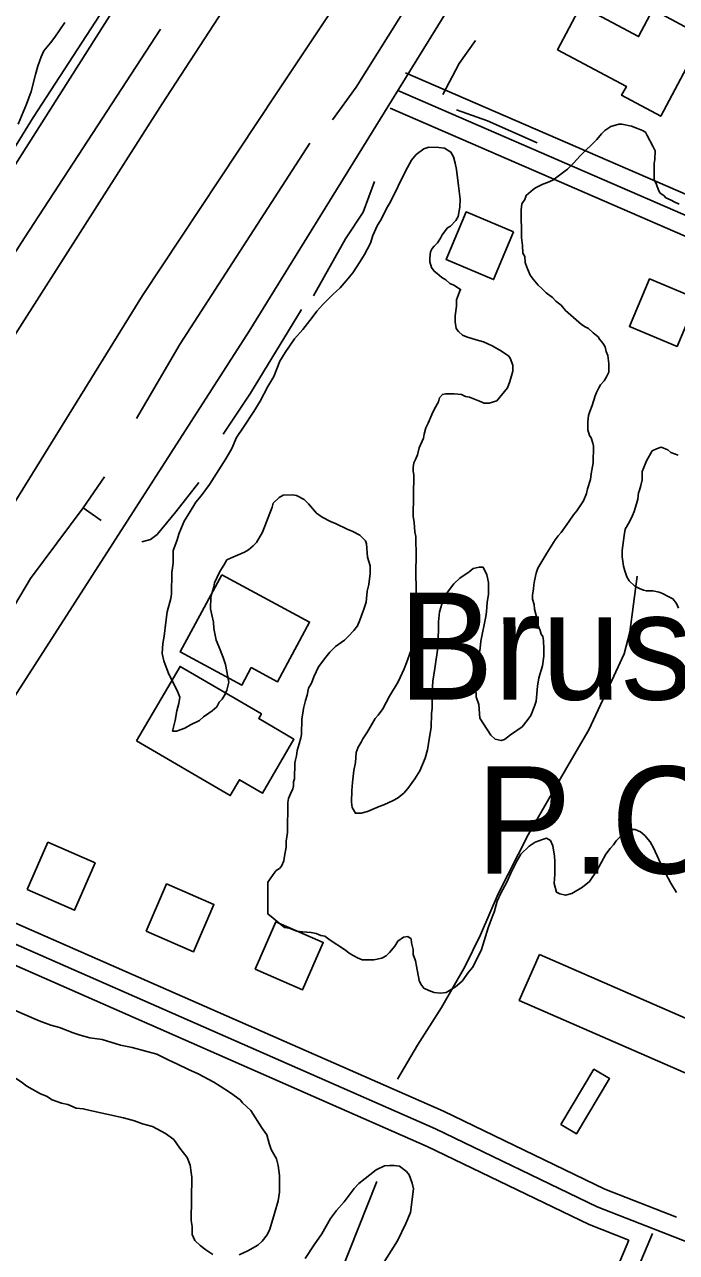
# Model space of a CAD drawing. Extents: x 3297735 to 3335592, y 670436 to 695807.
# Drawn here: x 3309705 to 3310210, y 687033 to 687985 of the extents above; entities that cross this region are included whole.
import ezdxf

# ---------------------------------------------------------------- set-up
doc = ezdxf.new("R2010")
doc.units = 0
for name, color, linetype in [('V-BLDG-IDEN', 7, 'Continuous'), ('V-BLDG-OTLN', 7, 'Continuous'), ('V-RAIL-TRAK', 7, 'Continuous'), ('V-ROAD-CNTR', 7, 'Continuous'), ('V-SITE-VEGE', 7, 'Continuous'), ('V-TOPO-SHOR', 7, 'Continuous')]:
    doc.layers.add(name, color=color, linetype=linetype)

msp = doc.modelspace()

# ---------------------------------------------------------------- linework, layer by layer
at = {"layer": 'V-BLDG-OTLN'}
for points in [[(3310136.36, 687999.05), (3310181.02, 687975.26), (3310192.13, 687996.12), (3310231.15, 687975.34), (3310198.22, 687913.51), (3310167.86, 687929.69), (3310171.54, 687936.6), (3310118.22, 687965)], [(3310084.15, 687823.8), (3310047.27, 687839.28), (3310031.79, 687802.4), (3310068.67, 687786.92)], [(3310226.31, 687771.91), (3310189.43, 687787.4), (3310173.95, 687750.52), (3310210.83, 687735.03)], [(3309857.89, 687558.03), (3309926.04, 687521.43), (3309901.18, 687475.14), (3309880.75, 687486.11), (3309873.51, 687472.63), (3309825.79, 687498.25)], [(3309791.85, 687429.36), (3309864.45, 687386.93), (3309871.65, 687399.25), (3309889.51, 687388.81), (3309913.91, 687430.55), (3309886.56, 687446.54), (3309888.67, 687450.16), (3309825.57, 687487.04)], [(3309707.14, 687314.1), (3309743.8, 687298.1), (3309759.79, 687334.76), (3309723.13, 687350.76)], [(3309799.23, 687281.8), (3309835.89, 687265.81), (3309851.88, 687302.47), (3309815.22, 687318.47)], [(3309883.94, 687252.39), (3309920.61, 687236.39), (3309936.6, 687273.06), (3309899.94, 687289.05)], [(3310104.16, 687263.86), (3310271.78, 687190.63), (3310256.16, 687154.88), (3310088.55, 687228.12)], [(3310120.79, 687131.86), (3310146.34, 687174.84), (3310158.37, 687167.69), (3310132.82, 687124.71)]]:
    msp.add_lwpolyline(points, close=True, dxfattribs=at)
at = {"layer": 'V-RAIL-TRAK'}
msp.add_lwpolyline([(3309629.67, 687768.94), (3309711.71, 687897.89), (3309796.01, 688030.83)], dxfattribs=at)
at = {"layer": 'V-ROAD-CNTR'}
for points in [[(3307989.69, 685203.47), (3308196.33, 685525.28), (3308404.74, 685852.9), (3308557.64, 686090.18), (3308674.92, 686277.04), (3308927.02, 686671.82), (3309096.38, 686945.44), (3309283.1, 687231.74), (3309430.31, 687466.73), (3309581.33, 687700.79), (3309711.76, 687912.52), (3309856.53, 688135.09), (3310066.71, 688463.19), (3310226.55, 688711.81), (3310415.56, 689013.68), (3310618.75, 689329.54), (3310778.78, 689588.01), (3310989.37, 689923.16), (3311166.12, 690197.76)], [(3308174.91, 685226.05), (3308263.49, 685367.6), (3308435.74, 685641.81), (3308647.04, 685964.7), (3308793.74, 686193.76), (3308928.86, 686412.79), (3309036.33, 686579.47), (3309149.02, 686751.13), (3309260.86, 686938.21), (3309393.91, 687135.01), (3309494.06, 687288.06), (3309584.66, 687440.31), (3309680.36, 687587.11), (3309796.47, 687774.43), (3309900.56, 687931.67), (3310011.06, 688097.26), (3310123.38, 688282.57), (3310236.92, 688466.85), (3310320.42, 688605.6), (3310625.8, 689078.42), (3310838.58, 689410.48), (3311062.62, 689765.66), (3311277.22, 690102.97)], [(3311173.21, 690061.53), (3311058.17, 689890.81), (3310859.09, 689563.87), (3310688.12, 689301.08), (3310537.72, 689070.35), (3310401.98, 688847.99), (3310269.36, 688635.51), (3310146.29, 688443.63), (3310031.2, 688268.15), (3309946.4, 688130.08), (3309811.62, 687923.07), (3309637.67, 687650.19)], [(3311312.84, 690002.19), (3311226.39, 689864.89), (3311068.1, 689620.48), (3310895.04, 689350.5), (3310760.37, 689139.43), (3310556.16, 688820.88), (3310469.93, 688683.7), (3310246.76, 688338.21), (3310082.32, 688075.86), (3309879.23, 687746.77), (3309683.2, 687442.38), (3309531.15, 687196.46), (3309314, 686854.65), (3309238.96, 686744.1), (3309102.92, 686531.89), (3308983.83, 686348.95), (3308876.74, 686179.24), (3308717.98, 685929.81), (3308580.85, 685718.42), (3308449.64, 685507.98), (3308374.14, 685384.16), (3308315.88, 685291.56)], [(3310000.41, 687947.22), (3310414.85, 687767.47), (3310738.63, 687627.3), (3310778.34, 687612)], [(3309994.44, 687933.46), (3310408.89, 687753.71), (3310732.96, 687613.41), (3310855.02, 687566.37), (3311098.96, 687460.07), (3311357.98, 687347.92)], [(3309988.47, 687919.7), (3310402.92, 687739.95), (3310727.28, 687599.53), (3310849.33, 687552.49), (3311092.98, 687446.31), (3311352.7, 687333.86), (3311387, 687322.87), (3311406.1, 687320.34), (3311450.54, 687340.57), (3311496.17, 687368.16), (3311519.52, 687382.44), (3311533.83, 687394.46), (3311557.84, 687419.09), (3311560.01, 687436.75), (3311550.71, 687464.42), (3311545.68, 687499.08)], [(3309455.76, 687384.79), (3309676.03, 687297.71), (3310029.81, 687142.27), (3310154.78, 687081.95), (3310210.34, 687060.19)], [(3309450.25, 687370.84), (3309670.26, 687283.86), (3310023.53, 687128.64), (3310148.78, 687068.19), (3310296.3, 687010.43), (3310522.6, 686905.45), (3310676.35, 686840.87), (3310779.44, 686800.24), (3310920.39, 686733.44), (3311202.31, 686611.37), (3311427.53, 686516.36), (3311667.78, 686410.76), (3311835.49, 686336.4), (3311953.24, 686294.99), (3312085.09, 686235.33), (3312182.55, 686190.38), (3312224.52, 686164.74)], [(3309444.73, 687356.89), (3309664.48, 687270.02), (3310017.25, 687115.02), (3310142.78, 687054.43), (3310173.42, 687042.43)], [(3311792.39, 685709.45), (3311558.05, 685813.76), (3311257.68, 685936.45), (3310970.29, 686068.82), (3310764.94, 686155.01), (3310514.73, 686270), (3310272.04, 686376.35), (3310099.79, 686451.97), (3309986.28, 686499.79), (3309973.1, 686506.89), (3309957.22, 686530.8), (3309957.71, 686546.5), (3309967.38, 686575.63), (3310094.08, 686854.28), (3310173.42, 687042.43)], [(3311798.49, 685723.15), (3311563.94, 685827.56), (3311263.65, 685950.21), (3310976.33, 686082.56), (3310770.98, 686168.74), (3310520.88, 686283.69), (3310278.06, 686390.09), (3310105.72, 686465.75), (3309992.76, 686513.34), (3309983.52, 686518.31), (3309972.36, 686535.12), (3309972.64, 686543.85), (3309981.36, 686570.15), (3310107.82, 686848.26), (3310191.8, 687047.42)]]:
    msp.add_lwpolyline(points, dxfattribs=at)
at = {"layer": 'V-SITE-VEGE'}
for points in [[(3309736.38, 687986.04), (3309728.51, 687974.69), (3309725.26, 687970.47), (3309720.12, 687964.14), (3309717.93, 687959.64), (3309715.44, 687952.22), (3309713.49, 687945.85), (3309710.12, 687932.58), (3309706.53, 687922.77), (3309700.2, 687907.41)], [(3310157.99, 687721.74), (3310157.18, 687728.03), (3310155.87, 687731.18), (3310155.02, 687734.78), (3310153.26, 687737.49), (3310150.61, 687740.67), (3310149.74, 687742.47), (3310145.75, 687745.66), (3310142.2, 687748.84), (3310139.53, 687750.22), (3310136.86, 687752.05), (3310124.45, 687762.98), (3310120.92, 687767.05), (3310116.92, 687770.24), (3310114.27, 687772.97), (3310109.39, 687776.62), (3310106.29, 687779.8), (3310103.18, 687782.53), (3310099.21, 687787.06), (3310097.01, 687790.23), (3310094.4, 687796.54), (3310093.1, 687800.15), (3310092.71, 687804.63), (3310091.4, 687807.34), (3310091.03, 687813.17), (3310090.21, 687819.46), (3310090.05, 687840.98), (3310090.55, 687845.46), (3310092.84, 687849.02), (3310093.78, 687852.14), (3310099.21, 687856.56), (3310101.03, 687857.88), (3310106.89, 687860.94), (3310110.5, 687862.24), (3310114.56, 687863.98), (3310125.87, 687872.35), (3310130.41, 687876.78), (3310136.33, 687883.42), (3310148.59, 687895.37), (3310152.23, 687899.81), (3310154.96, 687902.46), (3310159.48, 687905.54), (3310165.78, 687907.25), (3310168.02, 687907.22), (3310175.62, 687905.78), (3310180.08, 687903.93), (3310184.1, 687902.53), (3310186.32, 687901.16), (3310187.63, 687898.45), (3310192.01, 687890.32), (3310193.76, 687886.71), (3310193.67, 687879.99), (3310193.18, 687876.86), (3310193.02, 687864.31), (3310194.77, 687860.69), (3310196.5, 687856.19), (3310197.82, 687853.93), (3310200.48, 687852.1), (3310202.25, 687850.29), (3310206.26, 687848.44), (3310208.49, 687847.07), (3310212.5, 687845.22)], [(3309875.43, 687575.66), (3309866.41, 687571.74), (3309861.9, 687569.56), (3309859.61, 687565.56), (3309856.41, 687560.66), (3309852.25, 687551.75), (3309851.77, 687548.62), (3309849.43, 687541.03), (3309849.3, 687531.61), (3309850.14, 687527.12), (3309851.41, 687521.28), (3309851.79, 687516.34), (3309853.47, 687507.35), (3309855.65, 687502.39), (3309859.12, 687493.83), (3309860.85, 687488.42), (3309863.36, 687474.94), (3309861.94, 687468.68), (3309860.55, 687465.56), (3309858.26, 687461.56), (3309855.99, 687459.34), (3309854.15, 687455.78), (3309850.52, 687452.69), (3309847.81, 687450.93), (3309843.73, 687447.85), (3309840.56, 687445.2), (3309833.79, 687441.7), (3309829.27, 687439.07), (3309822.97, 687436.91), (3309819.83, 687436.95), (3309821.73, 687444.99), (3309823.17, 687452.6), (3309824.59, 687458.41), (3309825.55, 687463.33), (3309823.37, 687468.29), (3309819, 687476.86), (3309816.38, 687482.28), (3309812.91, 687491.29), (3309811.64, 687497.13), (3309812.19, 687504.75), (3309813.16, 687510.56), (3309814.65, 687521.3), (3309815.65, 687529.36), (3309818.47, 687539.64), (3309818.96, 687543.22), (3309819.18, 687559.8), (3309820.17, 687566.97), (3309820.3, 687576.83), (3309823.09, 687584.41), (3309824.96, 687590.21), (3309828.66, 687599.58), (3309832.78, 687605.81), (3309837.82, 687614.26), (3309841.92, 687619.14), (3309848.31, 687628.02), (3309861.13, 687648.03), (3309865.71, 687656.04), (3309869.41, 687664.51), (3309874.9, 687672.51), (3309882.67, 687684.52), (3309887.71, 687692.52), (3309893.69, 687704.1), (3309898.27, 687711.66), (3309902.91, 687723.7), (3309907.03, 687730.38), (3309914.34, 687741.04), (3309920.71, 687748.13), (3309928.01, 687757.45), (3309931.66, 687762.34), (3309936.21, 687767.66), (3309943.93, 687775.18), (3309949.82, 687780.48), (3309954.38, 687785.81), (3309959.39, 687792.02), (3309965.33, 687800.91), (3309968.54, 687806.25), (3309973.14, 687815.15), (3309975.01, 687820.96), (3309978.7, 687828.98), (3309981.45, 687833.43), (3309985.59, 687841.89), (3309988.8, 687847.23), (3310000.32, 687870.84), (3310004.91, 687879.3), (3310008.56, 687883.74), (3310014.44, 687888.14), (3310018.49, 687889.44), (3310026.11, 687889.34), (3310030.59, 687888.83), (3310035.48, 687885.63), (3310037.67, 687882.01), (3310038.96, 687877.07), (3310039.79, 687872.12), (3310041.42, 687859.55), (3310042.63, 687849.22), (3310042.55, 687842.94), (3310041.11, 687835.79), (3310039.27, 687832.68), (3310035.18, 687828.25), (3310032.92, 687826.93), (3310028.82, 687821.6)], [(3310028.82, 687821.6), (3310027.44, 687818.93), (3310025.15, 687815.37), (3310022.43, 687812.72), (3310021.06, 687810.94), (3310019.68, 687808.27), (3310019.17, 687803.35), (3310019.13, 687800.66), (3310020.42, 687796.16), (3310022.62, 687793.44), (3310024.84, 687791.61), (3310028.39, 687788.43), (3310031.5, 687786.6), (3310034.6, 687783.87), (3310037.73, 687782.48), (3310043.06, 687779.27), (3310042.15, 687777.49), (3310039.82, 687771.25), (3310039.76, 687766.32), (3310038.76, 687758.71), (3310038.71, 687754.22), (3310039.53, 687748.83), (3310041.3, 687746.57), (3310044.4, 687743.84), (3310047.52, 687742.45), (3310055.11, 687740.11), (3310060.92, 687738.69), (3310067.6, 687735.46), (3310073.39, 687732.25), (3310080.06, 687727.68), (3310081.38, 687725.87), (3310083.55, 687720.46), (3310083.49, 687715.98), (3310081.15, 687707.94), (3310079.29, 687703.03), (3310071.08, 687692.83), (3310065.23, 687691.11), (3310061.2, 687691.16), (3310057.63, 687692.55), (3310050.05, 687695.79), (3310046.92, 687696.28), (3310043.8, 687697.67), (3310037.98, 687698.19), (3310031.25, 687698.28), (3310029.01, 687697.86), (3310026.73, 687695.2), (3310025.79, 687692.07), (3310022.58, 687686.28), (3310020.73, 687682.27), (3310017.96, 687675.58), (3310016.12, 687672.02), (3310014.71, 687667.11), (3310014.22, 687663.98), (3310010.98, 687656.4), (3310009.57, 687651.03), (3310008.18, 687647.47), (3310006.79, 687644.79), (3310006.3, 687641.21), (3310006.27, 687638.52), (3310006.67, 687635.38), (3310006.26, 687603.56), (3310007.09, 687598.61), (3310007.45, 687591.43), (3310008.3, 687587.83), (3310008.24, 687583.35), (3310008.6, 687576.17), (3310008.35, 687557.35), (3310008.69, 687549.27), (3310008.46, 687530.89), (3310007.91, 687523.73), (3310007.86, 687519.24), (3310007.32, 687512.53), (3310006.35, 687507.16), (3310004.46, 687499.11), (3310001.2, 687489.74), (3309999.34, 687485.28), (3309994.73, 687475.03), (3309987.86, 687463.91), (3309982.8, 687454.11), (3309979.15, 687449.23), (3309976.87, 687446.57), (3309971.83, 687438.11), (3309970.45, 687435.44), (3309967.26, 687431), (3309965.88, 687428.33), (3309963.58, 687424.32), (3309962.19, 687420.31), (3309961.64, 687412.69), (3309960.21, 687406.43), (3309959.19, 687397.03), (3309958.66, 687390.76), (3309958.55, 687381.79), (3309958.94, 687377.75), (3309961.57, 687373.23), (3309966.06, 687373.18), (3309971, 687374.46), (3309980.02, 687378.38), (3309983.63, 687379.67), (3309990.85, 687383.17), (3309994.01, 687384.92), (3309998.99, 687388.89)], [(3309998.99, 687388.89), (3310002.17, 687392.44), (3310007.65, 687399.99), (3310011.32, 687406.22), (3310015.48, 687416.03), (3310017.35, 687422.28), (3310018.83, 687432.12), (3310020.27, 687439.73), (3310020.41, 687450.48), (3310020.91, 687454.51), (3310021.08, 687467.07), (3310021.64, 687475.58), (3310023.11, 687485.42), (3310025.58, 687503.32), (3310025.82, 687521.7), (3310026.82, 687529.31), (3310029.63, 687538.69), (3310032.84, 687544.47), (3310037.86, 687551.14), (3310042.4, 687555.56), (3310049.64, 687560.4), (3310052.81, 687563.05), (3310057.31, 687563.88), (3310060.44, 687563.84), (3310063.5, 687557.97), (3310064.77, 687552.13), (3310064.65, 687542.72), (3310063.68, 687536.9), (3310063.13, 687529.29), (3310062.64, 687525.71), (3310058.8, 687506.48), (3310058.28, 687501.1), (3310056.35, 687489.92), (3310055.35, 687482.76), (3310054.35, 687474.26), (3310054.75, 687470.66), (3310055.1, 687463.48), (3310057.27, 687457.63), (3310058.03, 687446.86), (3310066.38, 687433.75), (3310069.92, 687430.56), (3310074.39, 687429.61), (3310077.09, 687430.47), (3310081.62, 687434), (3310090.67, 687440.16), (3310094.77, 687445.03), (3310097.51, 687449.03), (3310100.29, 687456.17), (3310101.69, 687460.19), (3310102.74, 687471.83), (3310103.71, 687478.1), (3310106.53, 687487.47), (3310107.52, 687495.08), (3310107.59, 687500.46), (3310107.23, 687507.19), (3310106.82, 687510.34), (3310105.5, 687512.15), (3310104.64, 687514.85), (3310103.34, 687518), (3310102.52, 687523.84), (3310101.66, 687526.55), (3310100.38, 687531.49), (3310099.97, 687535.08), (3310098.68, 687539.14), (3310098.72, 687542.27), (3310099.68, 687547.19), (3310099.72, 687550.33), (3310100.21, 687553.46), (3310101.63, 687559.27), (3310103.03, 687563.29), (3310109.9, 687574.86), (3310116.31, 687585.09), (3310118.6, 687588.2), (3310120.87, 687590.86), (3310123.6, 687594.41), (3310127.27, 687599.74), (3310130.46, 687604.63), (3310133.2, 687607.73), (3310138.23, 687615.29), (3310140.54, 687621.09), (3310141.49, 687624.66), (3310143.82, 687631.81), (3310144.33, 687636.28), (3310145.78, 687644.78), (3310145.95, 687657.78), (3310145.53, 687660.03), (3310144.24, 687664.08), (3310142.92, 687665.89), (3310141.63, 687670.39), (3310141.71, 687676.67), (3310142.23, 687681.59), (3310143.16, 687684.72), (3310145.02, 687689.18), (3310147.35, 687696.77), (3310148.29, 687699.45), (3310150.12, 687703.01), (3310151.5, 687705.23), (3310154.23, 687708.34), (3310156.06, 687711.45), (3310157.9, 687715.01), (3310157.99, 687721.74)], [(3310211.77, 687650.65), (3310205.97, 687652.96), (3310203.75, 687654.79), (3310198.4, 687657.1), (3310194.8, 687655.8), (3310191.63, 687654.05), (3310187.05, 687646.49), (3310185.19, 687641.13), (3310183.8, 687638.01), (3310183.72, 687631.74), (3310182.77, 687627.26), (3310181.82, 687623.69), (3310180.9, 687621.46), (3310180.38, 687616.54), (3310179.44, 687612.96), (3310177.58, 687607.16), (3310176.19, 687604.04), (3310173.89, 687599.13), (3310170.67, 687593.35), (3310169.71, 687588.43), (3310168.21, 687576.79), (3310168.15, 687571.86), (3310169.4, 687564.67), (3310170.25, 687561.07), (3310171.99, 687556.57), (3310173.74, 687553.4), (3310178.17, 687549.31), (3310181.73, 687547.47), (3310184.85, 687546.09), (3310187.09, 687545.61), (3310192.02, 687545.55), (3310196.94, 687544.58), (3310199.62, 687543.65), (3310204.51, 687540.9), (3310207.63, 687539.51), (3310210.27, 687535.89), (3310212.02, 687532.28)], [(3310008.91, 687254.71), (3310008.06, 687258.75), (3310006.33, 687263.71), (3310006.38, 687267.74), (3310005.1, 687272.69), (3310004.69, 687275.83), (3310002.03, 687277.66), (3309998.89, 687277.26), (3309994.36, 687274.18), (3309992.07, 687270.17), (3309987.97, 687265.29), (3309985.24, 687262.64), (3309982.08, 687260.88), (3309975.79, 687259.62), (3309966.83, 687259.74), (3309963.26, 687261.13), (3309957.47, 687264.34), (3309953.03, 687267.54), (3309941.92, 687274.86), (3309937.92, 687278.05), (3309934.79, 687278.54), (3309931.22, 687279.93), (3309927.2, 687280.88), (3309920.48, 687281.41), (3309916, 687281.92), (3309910.2, 687284.23), (3309906.62, 687284.73), (3309900.85, 687289.29), (3309897.75, 687292.02), (3309893.76, 687295.21), (3309893.63, 687319.87), (3309895, 687321.64), (3309897.74, 687325.64), (3309900.02, 687328.75), (3309902.73, 687330.51), (3309904.1, 687332.29), (3309905.95, 687336.3), (3309906.44, 687339.88), (3309907.88, 687347.03), (3309907.94, 687351.52), (3309908.92, 687358.23), (3309909.23, 687381.54), (3309909.71, 687384.67), (3309911.11, 687388.24), (3309912.95, 687392.25), (3309913.43, 687394.48), (3309913.47, 687397.62), (3309914.4, 687399.85), (3309914.55, 687411.95), (3309915.04, 687414.64), (3309915.97, 687417.77), (3309916.47, 687421.8), (3309917.89, 687427.16), (3309919.29, 687431.62), (3309919.77, 687434.31), (3309919.93, 687446.41), (3309920.89, 687450.88), (3309921.38, 687454.46), (3309922.81, 687460.72), (3309924.21, 687464.74), (3309925.17, 687470.1), (3309927.46, 687474.11), (3309929.32, 687479.02), (3309933.01, 687486.59), (3309938.48, 687494.14), (3309941.68, 687498.14), (3309946.21, 687502.56), (3309953, 687507.4), (3309956.18, 687510.5), (3309960.27, 687514.93), (3309963.01, 687518.48), (3309964.86, 687522.94), (3309968.11, 687531.42), (3309969.97, 687536.77), (3309970.53, 687545.29), (3309971.95, 687550.65), (3309972.95, 687559.15), (3309973.03, 687564.98), (3309970.88, 687571.73), (3309970.11, 687582.05), (3309969.25, 687584.31), (3309964.82, 687588.85), (3309959.48, 687591.61), (3309955.02, 687593.46), (3309946.55, 687597.6), (3309942.1, 687599.45), (3309935.86, 687602.68), (3309931.42, 687605.87), (3309925.24, 687613.12), (3309921.69, 687616.31), (3309915.9, 687619.52), (3309912.77, 687620.01), (3309905.59, 687619.66), (3309902.43, 687617.9), (3309897.89, 687613.48), (3309896.95, 687610.35), (3309889.53, 687591.17), (3309884.94, 687583.16), (3309882.22, 687580.51), (3309878.59, 687577.41), (3309875.43, 687575.66)], [(3310210.5, 687311.72), (3310206.11, 687318.95), (3310199.55, 687331.14), (3310192.57, 687346.47), (3310189.94, 687350.99), (3310185.97, 687355.97), (3310182.42, 687358.71), (3310178.41, 687360.56), (3310176.17, 687360.59), (3310171.2, 687357.96), (3310167.59, 687355.77), (3310163.5, 687351.79), (3310161.66, 687348.67), (3310158.94, 687346.01), (3310155.74, 687341.57), (3310148.86, 687329.11), (3310142.91, 687320.22), (3310137.47, 687315.81), (3310129.34, 687310.98), (3310124.39, 687309.7), (3310119.92, 687310.66), (3310117.25, 687312.03), (3310115.54, 687318.78), (3310116.09, 687325.95), (3310116.21, 687335.81), (3310115.82, 687339.85), (3310114.58, 687347.94), (3310112.84, 687351.99), (3310109.72, 687353.83), (3310106.57, 687352.97), (3310100.72, 687350.81), (3310096.2, 687347.72), (3310089.84, 687341.53), (3310086.63, 687336.19), (3310082.02, 687326.84), (3310078.79, 687319.71), (3310074.2, 687311.25), (3310071.43, 687305.01), (3310069.08, 687296.52), (3310067.69, 687293.4), (3310064.44, 687284.47), (3310059.29, 687267.5), (3310056.52, 687261.71), (3310052.38, 687253.7), (3310049.2, 687250.15), (3310044.17, 687243.04), (3310039.18, 687238.62), (3310031.95, 687234.23), (3310027.46, 687233.84), (3310022.54, 687234.35), (3310018.52, 687235.75), (3310014.51, 687237.6), (3310012.31, 687240.77), (3310011, 687243.47), (3310008.91, 687254.71)], [(3309697.31, 687220.65), (3309716.48, 687212.33), (3309725.41, 687209.07), (3309732.11, 687207.19), (3309742.81, 687203.02), (3309748.17, 687201.16), (3309755.77, 687199.26), (3309765.16, 687197.8), (3309779.46, 687193.58), (3309788.4, 687191.67), (3309807.61, 687186.48), (3309816.96, 687181.88), (3309823.2, 687179.11), (3309832.11, 687174.51), (3309839.69, 687171.27), (3309851.71, 687164.84), (3309856.6, 687161.64), (3309864.61, 687156.6), (3309872.16, 687151.12), (3309873.92, 687148.86), (3309880.57, 687142.94), (3309888.91, 687129.38), (3309892.88, 687123.95), (3309894.58, 687117.21), (3309896.32, 687112.7), (3309900.26, 687105.48), (3309901.53, 687100.08), (3309902.78, 687092.44), (3309902.61, 687079.44), (3309901.63, 687072.73), (3309898.81, 687062.9), (3309895.07, 687050.84), (3309893.21, 687046.39), (3309889.12, 687041.51), (3309885.94, 687038.41), (3309878.26, 687034.03), (3309871.5, 687030.98)], [(3309804.19, 687130.49), (3309796.59, 687132.38), (3309790.35, 687134.7), (3309781.86, 687137.05), (3309755.93, 687142.77), (3309750.57, 687144.18), (3309745.19, 687144.7), (3309738.5, 687147.48), (3309733.59, 687148.44), (3309726.45, 687151.22), (3309722, 687153.97), (3309717.54, 687155.82), (3309710.86, 687159.49), (3309706.86, 687161.79), (3309702.42, 687164.98), (3309698.86, 687167.27), (3309691.73, 687170.95), (3309685.92, 687171.92), (3309679.66, 687173.35), (3309674.26, 687172.08)], [(3309850.88, 687031.24), (3309845.54, 687034.9), (3309841.1, 687038.09), (3309837.12, 687042.18), (3309834.94, 687046.69), (3309835.02, 687052.97), (3309834.18, 687057.46), (3309834.61, 687091.08), (3309834.21, 687094.68), (3309833.39, 687100.52), (3309831.23, 687106.37), (3309825.49, 687113.62), (3309820.65, 687120.41), (3309814.43, 687124.97), (3309804.19, 687130.49)], [(3309922.57, 687028.07), (3309929.43, 687038.74), (3309935.37, 687047.18), (3309942.25, 687059.2), (3309946.82, 687065.42), (3309952.73, 687072.07), (3309955.92, 687076.06), (3309960.49, 687082.28), (3309964.12, 687086.26), (3309977.71, 687096.85), (3309984.03, 687099.9), (3309988.07, 687100.3), (3309991.65, 687100.25), (3309995.68, 687099.75), (3310001.01, 687095.65), (3310003.21, 687092.93), (3310005.38, 687086.63), (3310006.66, 687082.12), (3310004.18, 687063.77), (3310000.48, 687055.3), (3309994.04, 687041.94), (3309978.02, 687016.59)]]:
    msp.add_lwpolyline(points, dxfattribs=at)
at = {"layer": 'V-TOPO-SHOR'}
for q in [(3309767.15, 687634.07), (3309764.35, 687600.03)]:
    msp.add_line((3309750.44, 687609.95), q, dxfattribs=at)
for points in [[(3309943.7, 687910.67), (3309962.12, 687935.94), (3310029.6, 688043.81), (3310031.06, 688046.12)], [(3309667, 687760.34), (3309705.01, 687819.11), (3309810.5, 687981.08)], [(3310029.19, 687930.25), (3310041.99, 687954.42), (3310054.56, 687972.13)], [(3310102.36, 687892.89), (3310064, 687909.8), (3310039.8, 687918.53)], [(3309791.73, 687679.27), (3309825.7, 687736.95), (3309926.09, 687892.69)], [(3309928.96, 687774.36), (3309953.79, 687818.38), (3309967.44, 687839.11), (3309976.23, 687862.98)], [(3309859.08, 687667.09), (3309880.29, 687698.88), (3309919.61, 687763.61)], [(3309795.99, 687583.7), (3309802.7, 687585.28), (3309807.77, 687589.4), (3309822.22, 687606.78), (3309840.2, 687629.69)], [(3309581.24, 687338.56), (3309628.33, 687418.3), (3309709.57, 687555.27), (3309750.44, 687609.95)], [(3309994.16, 687167), (3310009.56, 687193.56), (3310028.34, 687222.6), (3310046.32, 687254.15), (3310058.36, 687279.09), (3310072.15, 687310.7), (3310095.33, 687356.4), (3310125.28, 687408.71), (3310142.39, 687437.77), (3310158.74, 687472.69), (3310169.93, 687496.8), (3310174.33, 687513.47), (3310179.91, 687556.9)], [(3309762.65, 686586.49), (3309770.23, 686606.11), (3309784.06, 686640.22), (3309821.24, 686734.27), (3309851.3, 686794.1), (3309865.85, 686819.84), (3309884.85, 686865.6), (3309935.71, 686981.22), (3309978.08, 687087.74)]]:
    msp.add_lwpolyline(points, dxfattribs=at)

# ---------------------------------------------------------------- texts
at = {"layer": 'V-BLDG-IDEN'}
for s, p in [('Brusly', (3309994.72, 687461.32)), ('P.O.', (3310055.04, 687326.51))]:
    msp.add_text(s, height=83, dxfattribs=at).set_placement(p)

doc.saveas('drawing.dxf')
